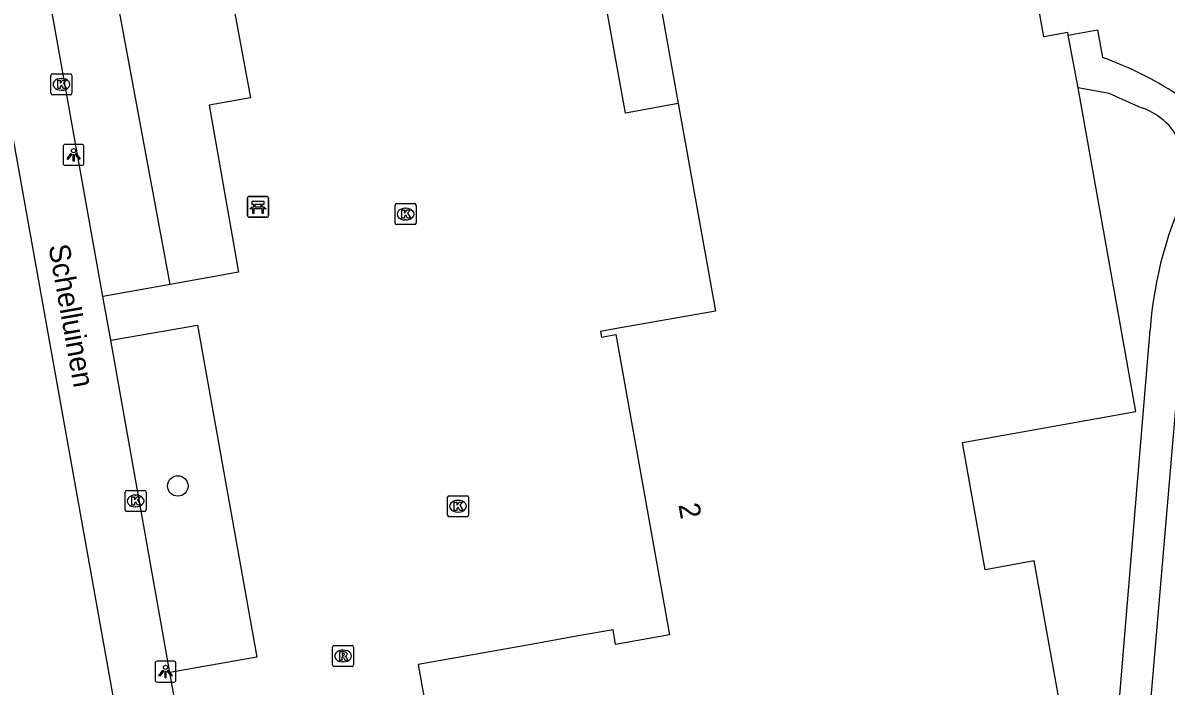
# Model space of a CAD drawing. Extents: x 157793 to 159380, y 380882 to 382313.
# Drawn here: x 158702 to 158756.6, y 381603.7 to 381635.4 of the extents above; entities that cross this region are included whole.
import ezdxf

# ---------------------------------------------------------------- set-up
doc = ezdxf.new("R2010")
doc.units = 0
for name, color, linetype in [('IMGEO_Bank', 7, 'Continuous'), ('IMGEO_Boom', 7, 'Continuous'), ('IMGEO_Kolk', 7, 'Continuous'), ('IMGEO_Lichtpunt', 7, 'Continuous'), ('IMGEO_Openbare_ruimte_label', 7, 'Continuous'), ('IMGEO_Pand', 7, 'Continuous'), ('IMGEO_Pand_nummerreeks', 7, 'Continuous'), ('IMGEO_Rioolput', 7, 'Continuous'), ('IMGEO_Terreindeel_open', 7, 'Continuous'), ('IMGEO_Voetpad_open', 7, 'Continuous')]:
    doc.layers.add(name, color=color, linetype=linetype)

msp = doc.modelspace()

# ---------------------------------------------------------------- linework, layer by layer
at = {"layer": 'IMGEO_Bank'}
for p, q in [((158712.721, 381626.198), (158712.721, 381627.039)), ((158712.721, 381627.039), (158712.721, 381626.198)), ((158712.796, 381627.123), (158713.637, 381627.123)), ((158713.637, 381627.123), (158712.796, 381627.123)), ((158713.721, 381627.048), (158713.721, 381626.207)), ((158713.721, 381626.207), (158713.721, 381627.048)), ((158713.418, 381626.521), (158713.025, 381626.521)), ((158713.03, 381626.629), (158713.03, 381626.735)), ((158713.074, 381626.735), (158713.074, 381626.629)), ((158713.362, 381626.741), (158713.08, 381626.741)), ((158713.08, 381626.623), (158713.362, 381626.623)), ((158713.368, 381626.629), (158713.368, 381626.735)), ((158713.412, 381626.735), (158713.412, 381626.629)), ((158713.646, 381626.123), (158712.805, 381626.123)), ((158712.805, 381626.123), (158713.646, 381626.123))]:
    msp.add_line(p, q, dxfattribs=at)
for points in [[(158713.024, 381626.741), (158712.938, 381626.741), (158712.938, 381626.902), (158713.501, 381626.902), (158713.501, 381626.741), (158713.418, 381626.741)], [(158712.968, 381626.521), (158712.826, 381626.521), (158712.938, 381626.623), (158713.024, 381626.623)], [(158713.018, 381626.514), (158713.018, 381626.307), (158712.975, 381626.307), (158712.975, 381626.514)], [(158713.418, 381626.623), (158713.501, 381626.623), (158713.613, 381626.521), (158713.474, 381626.521)], [(158713.468, 381626.514), (158713.468, 381626.307), (158713.424, 381626.307), (158713.424, 381626.514)]]:
    msp.add_lwpolyline(points, dxfattribs=at)
for centre, radius, start, end in [((158712.799, 381627.045), 0.0779, 92.4484, 184.2845), ((158712.799, 381627.045), 0.0779, 92.4484, 184.2845), ((158713.643, 381627.045), 0.0779, 2.4484, 94.2845), ((158713.643, 381627.045), 0.0779, 2.4484, 94.2845), ((158712.968, 381626.514), 0.00671, 2.8957, 87.1043), ((158713.025, 381626.514), 0.00671, 92.8957, 177.1043), ((158713.023, 381626.734), 0.00671, 2.8957, 87.1043), ((158713.023, 381626.63), 0.00671, 272.8957, 357.1043), ((158713.08, 381626.734), 0.00671, 92.8957, 177.1043), ((158713.08, 381626.63), 0.00671, 182.8957, 267.1043), ((158713.362, 381626.734), 0.00671, 2.8957, 87.1043), ((158713.362, 381626.63), 0.00671, 272.8957, 357.1043), ((158713.419, 381626.734), 0.00671, 92.8957, 177.1043), ((158713.419, 381626.63), 0.00671, 182.8957, 267.1043), ((158713.417, 381626.514), 0.00671, 2.8957, 87.1043), ((158713.474, 381626.514), 0.00671, 92.8957, 177.1043), ((158712.799, 381626.201), 0.0779, 182.4484, 274.2845), ((158712.799, 381626.201), 0.0779, 182.4484, 274.2845), ((158713.643, 381626.201), 0.0779, 272.4484, 4.2845), ((158713.643, 381626.201), 0.0779, 272.4484, 4.2845)]:
    msp.add_arc(centre, radius, start, end, dxfattribs=at)
at = {"layer": 'IMGEO_Boom'}
msp.add_circle((158709.394, 381613.298), 0.489, dxfattribs=at)
at = {"layer": 'IMGEO_Kolk'}
for p, q in [((158703.339, 381632.046), (158703.339, 381632.898)), ((158703.414, 381632.972), (158704.266, 381632.972)), ((158704.34, 381632.898), (158704.34, 381632.046)), ((158703.827, 381632.752), (158703.852, 381632.752)), ((158704.266, 381631.972), (158703.414, 381631.972)), ((158703.85, 381632.192), (158703.825, 381632.192)), ((158719.842, 381626.776), (158720.694, 381626.776)), ((158719.767, 381625.85), (158719.767, 381626.702)), ((158720.255, 381626.556), (158720.28, 381626.556)), ((158720.768, 381626.702), (158720.768, 381625.85)), ((158720.694, 381625.776), (158719.842, 381625.776)), ((158720.278, 381625.996), (158720.253, 381625.996)), ((158706.881, 381612.156), (158706.881, 381613.008)), ((158706.956, 381613.082), (158707.808, 381613.082)), ((158707.369, 381612.862), (158707.394, 381612.862)), ((158707.882, 381613.008), (158707.882, 381612.156)), ((158722.268, 381611.903), (158722.268, 381612.755)), ((158722.343, 381612.829), (158723.195, 381612.829)), ((158722.756, 381612.609), (158722.781, 381612.609)), ((158723.269, 381612.755), (158723.269, 381611.903)), ((158707.808, 381612.082), (158706.956, 381612.082)), ((158707.392, 381612.302), (158707.367, 381612.302)), ((158722.779, 381612.049), (158722.754, 381612.049)), ((158723.195, 381611.829), (158722.343, 381611.829))]:
    msp.add_line(p, q, dxfattribs=at)
for points in [[(158703.339, 381632.046), (158703.339, 381632.898)], [(158703.414, 381632.972), (158704.266, 381632.972)], [(158704.34, 381632.898), (158704.34, 381632.046)], [(158703.66, 381632.672), (158703.783, 381632.672), (158703.783, 381632.521), (158703.913, 381632.672), (158704.077, 381632.672), (158703.931, 381632.521), (158704.084, 381632.272), (158703.932, 381632.272), (158703.847, 381632.436), (158703.783, 381632.369), (158703.783, 381632.272), (158703.66, 381632.272), (158703.66, 381632.672)], [(158704.266, 381631.972), (158703.414, 381631.972)], [(158719.842, 381626.776), (158720.694, 381626.776)], [(158719.767, 381625.85), (158719.767, 381626.702)], [(158720.088, 381626.476), (158720.211, 381626.476), (158720.211, 381626.325), (158720.341, 381626.476), (158720.505, 381626.476), (158720.359, 381626.325), (158720.512, 381626.076), (158720.36, 381626.076), (158720.275, 381626.24), (158720.211, 381626.173), (158720.211, 381626.076), (158720.088, 381626.076), (158720.088, 381626.476)], [(158720.768, 381626.702), (158720.768, 381625.85)], [(158720.694, 381625.776), (158719.842, 381625.776)], [(158706.881, 381612.156), (158706.881, 381613.008)], [(158706.956, 381613.082), (158707.808, 381613.082)], [(158707.202, 381612.782), (158707.325, 381612.782), (158707.325, 381612.631), (158707.455, 381612.782), (158707.619, 381612.782), (158707.473, 381612.631), (158707.626, 381612.382), (158707.474, 381612.382), (158707.389, 381612.546), (158707.325, 381612.479), (158707.325, 381612.382), (158707.202, 381612.382), (158707.202, 381612.782)], [(158707.882, 381613.008), (158707.882, 381612.156)], [(158722.268, 381611.903), (158722.268, 381612.755)], [(158722.343, 381612.829), (158723.195, 381612.829)], [(158723.269, 381612.755), (158723.269, 381611.903)], [(158707.808, 381612.082), (158706.956, 381612.082)], [(158722.589, 381612.529), (158722.712, 381612.529), (158722.712, 381612.378), (158722.842, 381612.529), (158723.006, 381612.529), (158722.86, 381612.378), (158723.013, 381612.129), (158722.861, 381612.129), (158722.776, 381612.293), (158722.712, 381612.226), (158722.712, 381612.129), (158722.589, 381612.129), (158722.589, 381612.529)], [(158723.195, 381611.829), (158722.343, 381611.829)]]:
    msp.add_lwpolyline(points, dxfattribs=at)
for centre, start, end in [((158703.416, 381632.896), 91.552, 178.448), ((158703.416, 381632.896), 91.552, 178.448), ((158704.264, 381632.896), 1.552, 88.448), ((158704.264, 381632.896), 1.552, 88.448), ((158703.416, 381632.048), 181.552, 268.448), ((158703.416, 381632.048), 181.552, 268.448), ((158704.264, 381632.048), 271.552, 358.448), ((158704.264, 381632.048), 271.552, 358.448), ((158719.844, 381626.7), 91.552, 178.448), ((158719.844, 381626.7), 91.552, 178.448), ((158720.692, 381626.7), 1.552, 88.448), ((158720.692, 381626.7), 1.552, 88.448), ((158719.844, 381625.852), 181.552, 268.448), ((158719.844, 381625.852), 181.552, 268.448), ((158720.692, 381625.852), 271.552, 358.448), ((158720.692, 381625.852), 271.552, 358.448), ((158706.958, 381613.006), 91.552, 178.448), ((158706.958, 381613.006), 91.552, 178.448), ((158707.806, 381613.006), 1.552, 88.448), ((158707.806, 381613.006), 1.552, 88.448), ((158722.345, 381612.753), 91.552, 178.448), ((158722.345, 381612.753), 91.552, 178.448), ((158723.193, 381612.753), 1.552, 88.448), ((158723.193, 381612.753), 1.552, 88.448), ((158706.958, 381612.158), 181.552, 268.448), ((158706.958, 381612.158), 181.552, 268.448), ((158707.806, 381612.158), 271.552, 358.448), ((158707.806, 381612.158), 271.552, 358.448), ((158722.345, 381611.905), 181.552, 268.448), ((158722.345, 381611.905), 181.552, 268.448), ((158723.193, 381611.905), 271.552, 358.448), ((158723.193, 381611.905), 271.552, 358.448)]:
    msp.add_arc(centre, 0.0765, start, end, dxfattribs=at)
for centre, major_axis, ratio, start_param, end_param in [((158703.826, 381632.472), (-0.387, 0.002), 0.722429, 4.712389, 7.853982), ((158703.851, 381632.472), (-0.39, 0.002), 0.717154, 1.570796, 4.712389), ((158720.254, 381626.276), (-0.387, 0.002), 0.722429, 4.712389, 7.853982), ((158720.279, 381626.276), (-0.39, 0.002), 0.717154, 1.570796, 4.712389), ((158707.368, 381612.582), (-0.387, 0.002), 0.722429, 4.712389, 7.853982), ((158707.393, 381612.582), (-0.39, 0.002), 0.717154, 1.570796, 4.712389), ((158722.755, 381612.329), (-0.387, 0.002), 0.722429, 4.712389, 7.853982), ((158722.78, 381612.329), (-0.39, 0.002), 0.717154, 1.570796, 4.712389)]:
    msp.add_ellipse(centre, major_axis=major_axis, ratio=ratio, start_param=start_param, end_param=end_param, dxfattribs=at)
at = {"layer": 'IMGEO_Lichtpunt'}
for p, q in [((158703.919, 381629.507), (158703.919, 381628.7)), ((158703.919, 381629.507), (158703.919, 381628.7)), ((158704.821, 381629.602), (158704.013, 381629.602)), ((158704.821, 381629.602), (158704.013, 381629.602)), ((158704.915, 381628.7), (158704.915, 381629.507)), ((158704.915, 381628.7), (158704.915, 381629.507)), ((158704.013, 381628.606), (158704.821, 381628.606)), ((158704.013, 381628.606), (158704.821, 381628.606)), ((158708.307, 381604.837), (158708.307, 381604.03)), ((158708.307, 381604.837), (158708.307, 381604.03)), ((158709.209, 381604.932), (158708.401, 381604.932)), ((158709.209, 381604.932), (158708.401, 381604.932)), ((158709.303, 381604.03), (158709.303, 381604.837)), ((158709.303, 381604.03), (158709.303, 381604.837)), ((158708.401, 381603.936), (158709.209, 381603.936)), ((158708.401, 381603.936), (158709.209, 381603.936))]:
    msp.add_line(p, q, dxfattribs=at)
for points in [[(158704.293, 381629.171), (158704.332, 381629.143), (158704.144, 381628.881), (158704.106, 381628.908), (158704.293, 381629.171)], [(158704.395, 381629.123), (158704.442, 381629.123), (158704.442, 381628.801), (158704.395, 381628.801), (158704.395, 381629.123)], [(158704.505, 381629.143), (158704.543, 381629.17), (158704.73, 381628.908), (158704.691, 381628.88), (158704.505, 381629.143)], [(158708.681, 381604.501), (158708.72, 381604.473), (158708.532, 381604.211), (158708.494, 381604.238), (158708.681, 381604.501)], [(158708.783, 381604.453), (158708.83, 381604.453), (158708.83, 381604.131), (158708.783, 381604.131), (158708.783, 381604.453)], [(158708.893, 381604.473), (158708.931, 381604.5), (158709.118, 381604.238), (158709.079, 381604.21), (158708.893, 381604.473)]]:
    msp.add_lwpolyline(points, dxfattribs=at)
for centre in [(158704.418, 381629.305), (158708.806, 381604.635)]:
    msp.add_circle(centre, 0.0994, dxfattribs=at)
for centre, start, end in [((158704.013, 381629.507), 90, 180), ((158704.013, 381629.507), 90, 180), ((158704.821, 381629.507), 0, 90), ((158704.821, 381629.507), 0, 90), ((158704.013, 381628.7), 180, 270), ((158704.013, 381628.7), 180, 270), ((158704.821, 381628.7), 270, 0), ((158704.821, 381628.7), 270, 360), ((158708.401, 381604.837), 90, 180), ((158708.401, 381604.837), 90, 180), ((158709.209, 381604.837), 0, 90), ((158709.209, 381604.837), 0, 90), ((158708.401, 381604.03), 180, 270), ((158708.401, 381604.03), 180, 270), ((158709.209, 381604.03), 270, 0), ((158709.209, 381604.03), 270, 360)]:
    msp.add_arc(centre, 0.0946, start, end, dxfattribs=at)
at = {"layer": 'IMGEO_Pand'}
for points in [[(158751.895, 381634.825), (158751.873, 381634.942), (158750.726, 381634.736), (158749.55, 381641.383), (158732.083, 381638.261), (158733.282, 381631.55)], [(158752.368, 381632.313), (158751.895, 381634.825)], [(158753.86, 381589.669), (158753.397, 381592.257), (158750.276, 381609.72), (158747.934, 381609.301), (158746.849, 381615.37), (158755.128, 381616.849), (158752.368, 381632.313)], [(158733.282, 381631.55), (158733.704, 381629.192), (158733.786, 381628.732), (158734.671, 381623.78), (158734.689, 381623.678), (158735.052, 381621.65), (158730.261, 381620.795), (158729.572, 381620.671), (158729.619, 381620.405), (158730.309, 381620.528), (158732.87, 381606.196), (158730.293, 381605.735), (158730.168, 381606.433), (158728.504, 381606.136), (158726.258, 381605.734), (158720.868, 381604.771), (158723.035, 381592.651)]]:
    msp.add_lwpolyline(points, dxfattribs=at)
at = {"layer": 'IMGEO_Rioolput'}
for p, q in [((158716.782, 381604.754), (158716.782, 381605.606)), ((158716.857, 381605.68), (158717.709, 381605.68)), ((158717.783, 381605.606), (158717.783, 381604.754)), ((158717.27, 381605.46), (158717.295, 381605.46)), ((158717.709, 381604.68), (158716.857, 381604.68)), ((158717.293, 381604.9), (158717.268, 381604.9))]:
    msp.add_line(p, q, dxfattribs=at)
for points in [[(158716.782, 381604.754), (158716.782, 381605.606)], [(158716.857, 381605.68), (158717.709, 381605.68)], [(158717.783, 381605.606), (158717.783, 381604.754)], [(158717.371, 381605.378), (158717.119, 381605.38), (158717.119, 381604.98)], [(158717.119, 381604.98), (158717.243, 381604.98), (158717.243, 381605.142), (158717.254, 381605.142)], [(158717.297, 381605.299), (158717.243, 381605.299), (158717.243, 381605.218)], [(158717.243, 381605.218), (158717.295, 381605.218)], [(158717.301, 381605.113), (158717.372, 381604.98), (158717.512, 381604.98), (158717.447, 381605.106)], [(158717.709, 381604.68), (158716.857, 381604.68)]]:
    msp.add_lwpolyline(points, dxfattribs=at)
for centre, radius, start, end in [((158716.859, 381605.604), 0.0765, 91.552, 178.448), ((158716.859, 381605.604), 0.0765, 91.552, 178.448), ((158717.707, 381605.604), 0.0765, 1.552, 88.448), ((158717.707, 381605.604), 0.0765, 1.552, 88.448), ((158717.253, 381605.089), 0.0533, 26.0293, 88.6989), ((158717.279, 381605.407), 0.19, 274.7715, 282.9687), ((158717.303, 381605.203), 0.0964, 77.0061, 93.1865), ((158717.317, 381605.26), 0.0378, 276.6634, 79.6772), ((158717.37, 381605.268), 0.109, 350.3612, 89.416), ((158717.368, 381605.268), 0.112, 277.5842, 350.9817), ((158717.352, 381605.053), 0.108, 29.5134, 73.7905), ((158716.859, 381604.756), 0.0765, 181.552, 268.448), ((158716.859, 381604.756), 0.0765, 181.552, 268.448), ((158717.707, 381604.756), 0.0765, 271.552, 358.448), ((158717.707, 381604.756), 0.0765, 271.552, 358.448)]:
    msp.add_arc(centre, radius, start, end, dxfattribs=at)
for centre, major_axis, ratio, start_param, end_param in [((158717.269, 381605.18), (-0.387, 0.002), 0.722429, 4.712389, 7.853982), ((158717.294, 381605.18), (-0.39, 0.002), 0.717154, 1.570796, 4.712389)]:
    msp.add_ellipse(centre, major_axis=major_axis, ratio=ratio, start_param=start_param, end_param=end_param, dxfattribs=at)
at = {"layer": 'IMGEO_Terreindeel_open'}
msp.add_lwpolyline([(158709.028, 381622.916), (158706.284, 381637.762), (158709.258, 381638.287), (158708.695, 381641.427)], dxfattribs=at)
at = {"layer": 'IMGEO_Voetpad_open'}
for points in [[(158733.282, 381631.55), (158730.755, 381631.096), (158728.843, 381641.781), (158711.591, 381638.703), (158712.863, 381631.825), (158710.888, 381631.473), (158712.295, 381623.506), (158709.028, 381622.916)], [(158705.819, 381622.336), (158702.606, 381640.353)], [(158751.895, 381634.825), (158753.294, 381635.077), (158753.532, 381633.752)], [(158755.266, 381631.394), (158753.848, 381632.035), (158752.368, 381632.313)], [(158709.414, 381585.658), (158708.079, 381593.417), (158701.391, 381630.736)], [(158709.028, 381622.916), (158705.819, 381622.336)], [(158706.19, 381620.252), (158705.819, 381622.336)], [(158757.437, 381622.036), (158755.359, 381597.619), (158755.295, 381593.197), (158755.405, 381589.957)], [(158706.19, 381620.252), (158710.332, 381620.968), (158713.159, 381605.132), (158709.018, 381604.396)], [(158709.018, 381604.396), (158706.19, 381620.252)], [(158753.977, 381589.691), (158753.754, 381593.911), (158753.872, 381597.397), (158755.8, 381620.739)], [(158711.948, 381587.961), (158711.464, 381590.677), (158709.018, 381604.396)]]:
    msp.add_lwpolyline(points, dxfattribs=at)
for centre, radius, start, end in [((158748.003, 381618.158), 16.546, 56.7284, 70.4779), ((158754.389, 381628.375), 3.144, 23.6741, 73.8125), ((158774.564, 381619.414), 18.811, 153.4636, 175.9604)]:
    msp.add_arc(centre, radius, start, end, dxfattribs=at)

# ---------------------------------------------------------------- texts
at = {"layer": 'IMGEO_Openbare_ruimte_label'}
msp.add_text('Schelluinen', height=1, rotation=280.1408, dxfattribs=at).set_placement((158703.219, 381624.751))
at = {"layer": 'IMGEO_Pand_nummerreeks'}
msp.add_text('2', height=1, rotation=279.9349, dxfattribs=at).set_placement((158733.286, 381612.403))

doc.saveas('drawing.dxf')
